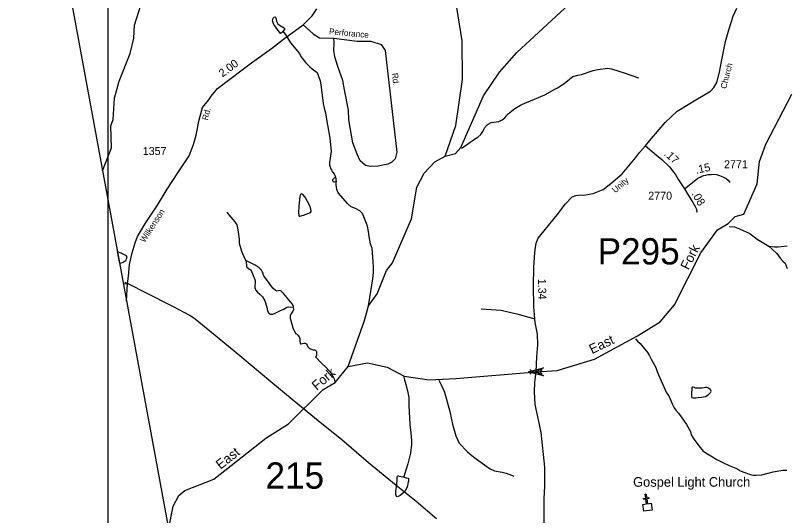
# Model space of a CAD drawing. Extents: x 1473865 to 1648260, y 639067 to 773536.
# Drawn here: x 1480094 to 1492117, y 657739 to 665545 of the extents above; entities that cross this region are included whole.
import ezdxf

# ---------------------------------------------------------------- set-up
doc = ezdxf.new("R2010")
doc.units = 0
for name, color, linetype in [('Exist Boundary Political CountyLine', 7, 'Continuous'), ('Exist Cultural Church CELL', 7, 'Continuous'), ('Exist Cultural Church Label', 7, 'Continuous'), ('Exist Hydrographic Creek Single Shore', 7, 'Continuous'), ('Exist Hydrographic Creek Single Shore Label', 7, 'Continuous'), ('Exist Hydrographic Misc Water Feature', 7, 'Continuous'), ('Exist Road Non-System Type 51', 7, 'Continuous'), ('Exist Road Non-System Type 51 Label', 7, 'Continuous'), ('Exist Road Secondary Mileage Hundredths English Label', 7, 'Continuous'), ('Exist Road Secondary Structure Pipe Attributed CELL', 7, 'Continuous'), ('Exist Road Secondary Structure Pipe CELL', 7, 'Continuous'), ('Exist Road Secondary Structure Pipe Number Label', 7, 'Continuous'), ('Exist Road Secondary Structure Standard Bridge Number Label', 7, 'Continuous'), ('Exist Road Secondary Type 51 Attributed', 7, 'Continuous'), ('Exist Road Secondary Type 51 Label', 7, 'Continuous'), ('Exist Road Secondary Type 51 Number Label', 7, 'Continuous'), ('Exist Utilities Electrical Transmission Line', 7, 'Continuous'), ('Map Preparation Inset Cut Line', 7, 'Continuous')]:
    doc.layers.add(name, color=color, linetype=linetype)

msp = doc.modelspace()

# ---------------------------------------------------------------- linework, layer by layer
at = {"layer": 'Exist Boundary Political CountyLine'}
msp.add_lwpolyline([(1493930, 769716), (1473865, 704260), (1482487, 657504)], dxfattribs=at)
at = {"layer": 'Exist Cultural Church CELL'}
msp.add_lwpolyline([(1489890, 657912), (1489946, 657921), (1489935, 657996), (1489903, 657991), (1489901, 658007), (1489933, 658012), (1489924, 658071), (1489940, 658074), (1489948, 658014), (1489980, 658019), (1489982, 658003), (1489951, 657998), (1489962, 657923), (1490019, 657931), (1490035, 657826), (1489906, 657807)], close=True, dxfattribs=at)
at = {"layer": 'Exist Hydrographic Creek Single Shore'}
for points in [[(1486803, 663350), (1486962, 663389), (1487047, 663486), (1487403, 664289), (1487651, 664659), (1487923, 664965), (1488804, 665781)], [(1485289, 660065), (1485590, 660124), (1485897, 660053), (1486161, 659913), (1486552, 659859), (1486969, 659877), (1488226, 659982), (1488553, 660005), (1489133, 660178), (1489807, 660545), (1490161, 660764), (1490382, 661029), (1490796, 661838), (1491052, 662200), (1491221, 662299), (1491331, 662405), (1491465, 662445), (1491673, 662917), (1491712, 663264), (1491809, 663538), (1492214, 664314)], [(1485289, 660065), (1485543, 660785), (1485605, 661010), (1485741, 661198), (1485889, 661563), (1485983, 661686), (1486278, 662372), (1486362, 662863), (1486474, 663081), (1486643, 663261), (1486803, 663350)], [(1482486, 657518), (1482559, 657884), (1482645, 658050), (1482738, 658130), (1483191, 658308), (1484002, 658945), (1484356, 659171), (1484899, 659705), (1485086, 659814), (1485289, 660065)]]:
    msp.add_lwpolyline(points, dxfattribs=at)
at = {"layer": 'Exist Hydrographic Misc Water Feature'}
for p, q in [((1485090, 663028), (1485100, 662947)), ((1481684, 661860), (1481718, 661675))]:
    msp.add_line(p, q, dxfattribs=at)
for points in [[(1486803, 663350), (1486970, 663829), (1487074, 664546), (1487067, 665146), (1486962, 665805), (1486914, 665957), (1486769, 666226), (1486723, 666486), (1486688, 666861), (1486590, 667470), (1486531, 667905), (1486404, 668298), (1486399, 668515), (1486320, 668785), (1486280, 668852), (1486273, 668934), (1485914, 669375), (1485906, 669434), (1485490, 669925), (1485226, 670111), (1485013, 670309)], [(1481452, 663118), (1481595, 663478), (1481584, 663819), (1481619, 663920), (1481641, 664255), (1481713, 664519), (1481887, 664949), (1481941, 665191), (1481953, 665391), (1482050, 665704), (1482088, 665995), (1482352, 666834), (1482595, 667856), (1482819, 668295), (1483099, 668588), (1483151, 668688), (1483294, 668794), (1483428, 668834)], [(1484270, 665291), (1484234, 665264), (1484228, 665266), (1484144, 665382), (1484128, 665404), (1484117, 665428), (1484109, 665458), (1484110, 665480), (1484120, 665504), (1484132, 665520), (1484142, 665524), (1484154, 665517), (1484160, 665509), (1484169, 665455), (1484190, 665415), (1484214, 665392), (1484267, 665361), (1484275, 665361), (1484299, 665343), (1484270, 665291)], [(1484270, 665291), (1484274, 665291), (1484280, 665285), (1484309, 665245), (1484387, 665119), (1484527, 664952), (1484551, 664902), (1484627, 664807), (1484692, 664742), (1484726, 664713), (1484803, 664656), (1484852, 664523), (1484863, 664467), (1484898, 664168), (1484913, 664098), (1484935, 664025), (1484960, 663857), (1484964, 663835), (1485000, 663629), (1485025, 663424), (1485010, 663318), (1485002, 663280), (1484997, 663255), (1484996, 663231), (1484999, 663206), (1485005, 663184), (1485014, 663156), (1485026, 663133), (1485036, 663115), (1485050, 663098), (1485068, 663072), (1485082, 663047), (1485090, 663028)], [(1487057, 663474), (1487117, 663511), (1487174, 663550), (1487263, 663612), (1487312, 663647), (1487361, 663688), (1487393, 663735), (1487418, 663791), (1487459, 663838), (1487474, 663850), (1487522, 663875), (1487640, 663891), (1487693, 663916), (1487733, 663949), (1487787, 664010), (1487888, 664090), (1487977, 664142), (1488009, 664158), (1488198, 664236), (1488360, 664305), (1488517, 664394), (1488554, 664415), (1488659, 664481), (1488742, 664550), (1488797, 664589), (1488873, 664611), (1488932, 664623), (1489114, 664683), (1489187, 664699), (1489336, 664722), (1489399, 664709), (1489613, 664641), (1489820, 664571)], [(1485100, 662947), (1485093, 662945), (1485072, 662940), (1485062, 662941), (1485053, 662951), (1485050, 662961), (1485049, 662974), (1485051, 662984), (1485059, 662994), (1485084, 663022), (1485090, 663028)], [(1485605, 661010), (1485672, 661433), (1485684, 661533), (1485683, 661609), (1485677, 661705), (1485661, 661905), (1485638, 661982), (1485616, 662094), (1485606, 662170), (1485591, 662254), (1485576, 662299), (1485511, 662452), (1485471, 662494), (1485402, 662534), (1485337, 662557), (1485281, 662606), (1485133, 662777), (1485110, 662827), (1485101, 662899), (1485100, 662947)], [(1484522, 662619), (1484519, 662567), (1484514, 662466), (1484516, 662429), (1484526, 662414), (1484534, 662411), (1484589, 662428), (1484702, 662470), (1484710, 662482), (1484708, 662523), (1484690, 662574), (1484615, 662708), (1484588, 662747), (1484568, 662757), (1484553, 662758), (1484543, 662752), (1484538, 662742), (1484534, 662720), (1484522, 662619)], [(1483396, 662473), (1483425, 662431), (1483521, 662325), (1483548, 662277), (1483566, 662196), (1483588, 662052), (1483587, 661992)], [(1491234, 662252), (1491318, 662243), (1491397, 662213), (1491557, 662139), (1491676, 662055), (1491805, 661974), (1491854, 661941)], [(1483587, 661992), (1483621, 661865), (1483675, 661748), (1483694, 661711)], [(1491854, 661941), (1491944, 661931), (1492000, 661934), (1492144, 661951)], [(1491854, 661941), (1491915, 661892), (1491978, 661830), (1492033, 661757), (1492076, 661709), (1492111, 661676), (1492142, 661596)], [(1481684, 661860), (1481740, 661839), (1481772, 661826), (1481822, 661800), (1481831, 661761), (1481820, 661730), (1481812, 661716), (1481790, 661698), (1481758, 661683), (1481725, 661675), (1481718, 661674)], [(1484427, 660991), (1484434, 660992), (1484437, 661009), (1484415, 661043), (1484286, 661198), (1484250, 661235), (1484236, 661247), (1484214, 661250), (1484182, 661242), (1484152, 661254), (1484113, 661289), (1483987, 661460), (1483971, 661483), (1483960, 661503), (1483960, 661523), (1483952, 661540), (1483933, 661568), (1483897, 661603), (1483869, 661626), (1483836, 661649), (1483764, 661684), (1483713, 661708), (1483694, 661711)], [(1483694, 661711), (1483703, 661632), (1483709, 661615), (1483725, 661598), (1483750, 661583), (1483767, 661575), (1483805, 661487), (1483829, 661421), (1483834, 661396), (1483836, 661379), (1483832, 661326), (1483829, 661300), (1483834, 661283), (1483842, 661263), (1483875, 661226), (1483908, 661194), (1483950, 661154), (1483988, 661091), (1484017, 660990), (1484030, 660933), (1484052, 660896), (1484077, 660884), (1484110, 660881), (1484147, 660897), (1484221, 660932), (1484284, 660961), (1484321, 660986), (1484352, 660996), (1484427, 660991)], [(1484427, 660991), (1484436, 660969), (1484436, 660952), (1484424, 660930), (1484395, 660880), (1484383, 660855), (1484382, 660835), (1484385, 660818), (1484424, 660671), (1484467, 660583), (1484481, 660574), (1484503, 660554), (1484525, 660526), (1484533, 660497), (1484535, 660466), (1484540, 660432), (1484546, 660421), (1484557, 660418), (1484574, 660423), (1484599, 660431), (1484625, 660428), (1484633, 660419), (1484647, 660396), (1484660, 660374), (1484682, 660351), (1484710, 660336), (1484741, 660327), (1484761, 660326), (1484780, 660320), (1484788, 660312), (1484794, 660292), (1484796, 660264), (1484793, 660241), (1484782, 660215)], [(1489773, 660497), (1489806, 660460), (1489845, 660423), (1489890, 660375), (1489951, 660298), (1489986, 660241), (1490021, 660180), (1490090, 660051), (1490113, 659987), (1490132, 659938), (1490259, 659656), (1490293, 659610), (1490344, 659483), (1490379, 659418), (1490402, 659386), (1490447, 659337), (1490488, 659280), (1490570, 659159), (1490632, 659050), (1490645, 658999), (1490671, 658957), (1490690, 658925), (1490762, 658827), (1490833, 658746), (1491044, 658616), (1491147, 658564), (1491235, 658523), (1491338, 658479), (1491385, 658454), (1491389, 658448), (1491449, 658423), (1491572, 658380), (1491612, 658372), (1491652, 658369), (1491748, 658377), (1491844, 658399), (1491923, 658422), (1492074, 658448), (1492139, 658450)], [(1485086, 659814), (1485080, 659857), (1485066, 659890), (1485030, 659954), (1484943, 660052), (1484873, 660117), (1484785, 660209), (1484782, 660215)], [(1486161, 659913), (1486156, 659897), (1486168, 659857), (1486190, 659785), (1486217, 659688), (1486235, 659584), (1486238, 659552), (1486235, 659457), (1486251, 659160), (1486265, 659032), (1486276, 658916), (1486277, 658846), (1486259, 658712), (1486246, 658648), (1486218, 658545), (1486190, 658449), (1486156, 658346)], [(1486703, 659853), (1486742, 659778), (1486773, 659714), (1486792, 659665), (1486875, 659364), (1486904, 659239), (1486917, 659167), (1486968, 658982), (1487022, 658870), (1487153, 658735), (1487218, 658678), (1487289, 658625), (1487451, 658506), (1487506, 658469), (1487574, 658435), (1487693, 658417), (1487757, 658400), (1487836, 658371), (1487876, 658354)], [(1490751, 659583), (1490806, 659587), (1490865, 659598), (1490908, 659622), (1490945, 659661), (1490956, 659681), (1490951, 659695), (1490940, 659709), (1490912, 659727), (1490888, 659736), (1490867, 659737), (1490847, 659734), (1490814, 659729), (1490773, 659725), (1490743, 659725), (1490719, 659726), (1490707, 659730), (1490696, 659738), (1490675, 659741), (1490661, 659741), (1490656, 659735), (1490652, 659706), (1490648, 659660), (1490647, 659615), (1490647, 659590), (1490655, 659581), (1490677, 659578), (1490718, 659578), (1490751, 659583)], [(1486156, 658346), (1486148, 658338), (1486140, 658338), (1486112, 658343), (1486088, 658347), (1486081, 658352), (1486065, 658352), (1486056, 658348), (1486050, 658340), (1486048, 658330), (1486044, 658199)], [(1486156, 658346), (1486162, 658336), (1486180, 658334), (1486188, 658330), (1486204, 658329), (1486228, 658321), (1486231, 658273), (1486227, 658265), (1486222, 658233)], [(1486222, 658233), (1486214, 658204), (1486203, 658172), (1486184, 658135), (1486162, 658106), (1486129, 658076), (1486098, 658051), (1486070, 658035), (1486056, 658033), (1486044, 658038), (1486037, 658051), (1486034, 658067), (1486034, 658085), (1486034, 658107), (1486044, 658199)]]:
    msp.add_lwpolyline(points, dxfattribs=at)
at = {"layer": 'Exist Road Non-System Type 51'}
msp.add_line((1481841, 661357), (1481778, 661351), dxfattribs=at)
for points in [[(1484588, 665399), (1484741, 665258), (1484841, 665197), (1485064, 665189)], [(1485064, 665189), (1485430, 665145), (1485640, 665141), (1485805, 665092), (1485867, 664996), (1485923, 664499), (1486050, 663409), (1486023, 663309), (1485971, 663256), (1485906, 663221), (1485757, 663191), (1485635, 663186), (1485557, 663204), (1485474, 663274), (1485430, 663379), (1485360, 663558), (1485299, 663916), (1485295, 664064), (1485229, 664383), (1485203, 664527), (1485125, 664750), (1485081, 664900), (1485064, 665005), (1485072, 665119), (1485064, 665189)], [(1487363, 660966), (1487679, 660945), (1487809, 660916), (1487920, 660889), (1488200, 660812)]]:
    msp.add_lwpolyline(points, dxfattribs=at)
at = {"layer": 'Exist Road Secondary Structure Pipe Attributed CELL'}
msp.add_lwpolyline([(1488339, 659919), (1488104, 659982), (1488339, 660045), (1488226, 659982)], close=True, dxfattribs=at)
at = {"layer": 'Exist Road Secondary Structure Pipe CELL'}
for p, q in [((1488124, 660021), (1488159, 659984)), ((1488315, 660021), (1488280, 659984)), ((1488124, 659947), (1488159, 659984)), ((1488159, 659984), (1488280, 659984)), ((1488315, 659947), (1488280, 659984))]:
    msp.add_line(p, q, dxfattribs=at)
at = {"layer": 'Exist Road Secondary Type 51 Attributed'}
for points in [[(1481827, 661085), (1481841, 661357), (1481858, 661474), (1481877, 661656), (1481918, 661840), (1481962, 661994), (1482002, 662097), (1482127, 662301), (1482310, 662584), (1482464, 662833), (1482630, 663089), (1482808, 663352), (1482873, 663528), (1482915, 663678), (1482961, 663915), (1483013, 664107), (1483111, 664227), (1483150, 664283), (1483247, 664406), (1483633, 664694), (1483777, 664806), (1484091, 665029), (1484279, 665173), (1484588, 665399), (1484724, 665539), (1484798, 665648)], [(1489928, 663512), (1489991, 663586), (1490235, 663871), (1490423, 664049), (1490595, 664154), (1490718, 664226), (1490943, 664364), (1490996, 664422), (1491044, 664499), (1491083, 664661), (1491115, 664825), (1491181, 665136), (1491232, 665322), (1491300, 665533), (1491358, 665659)], [(1488347, 657599), (1488347, 657750), (1488349, 657999), (1488361, 658199), (1488357, 658493), (1488303, 659037), (1488262, 659234), (1488209, 659472), (1488196, 659670), (1488202, 659822), (1488226, 659982), (1488235, 660219), (1488249, 660405), (1488244, 660571), (1488206, 660750), (1488200, 660812), (1488188, 660998), (1488181, 661322), (1488187, 661610), (1488203, 661844), (1488215, 661923), (1488226, 661990), (1488257, 662067), (1488302, 662125), (1488549, 662433), (1488683, 662602), (1488787, 662716), (1488844, 662732), (1488886, 662737), (1488998, 662745), (1489115, 662766), (1489269, 662829), (1489391, 662924), (1489565, 663075), (1489773, 663322), (1489838, 663407), (1489928, 663512)], [(1489928, 663512), (1490034, 663420), (1490129, 663344), (1490183, 663295), (1490223, 663260), (1490267, 663219), (1490308, 663179), (1490338, 663142), (1490373, 663095), (1490402, 663051), (1490446, 662978), (1490538, 662837)], [(1490538, 662837), (1490663, 662938), (1490745, 663005), (1490782, 663023), (1490811, 663038), (1490842, 663047), (1490872, 663053), (1490909, 663060), (1490953, 663064), (1490995, 663065), (1491041, 663060), (1491085, 663049), (1491136, 663027), (1491188, 662998), (1491225, 662966), (1491240, 662947), (1491244, 662939)], [(1490538, 662837), (1490592, 662749), (1490625, 662692), (1490667, 662627), (1490690, 662587), (1490709, 662554), (1490720, 662532), (1490728, 662508), (1490730, 662486), (1490729, 662469)]]:
    msp.add_lwpolyline(points, dxfattribs=at)
at = {"layer": 'Exist Utilities Electrical Transmission Line'}
msp.add_lwpolyline([(1486667, 657687), (1486348, 657958), (1486038, 658207), (1485606, 658564), (1485190, 658919), (1484818, 659217), (1484445, 659523), (1484080, 659827), (1483597, 660234), (1483188, 660572), (1482898, 660803), (1482815, 660862), (1482563, 660995), (1482117, 661222), (1481884, 661338), (1481806, 661379)], dxfattribs=at)
at = {"layer": 'Map Preparation Inset Cut Line'}
msp.add_lwpolyline([(1481538, 640573), (1544131, 640573), (1544131, 678674), (1481538, 678674), (1481538, 640573)], dxfattribs=at)

# ---------------------------------------------------------------- texts
at = {"layer": 'Exist Cultural Church Label'}
msp.add_text('Gospel Light Church', height=150, dxfattribs=at).set_placement((1489737, 658189))
at = {"layer": 'Exist Hydrographic Creek Single Shore Label'}
for s, rotation, p in [('Fork', 62.9002, (1490600, 661563)), ('East', 25.6959, (1489095, 660257)), ('Fork', 40.1999, (1484798, 659684)), ('East', 38.1415, (1483295, 658453))]:
    msp.add_text(s, height=150, rotation=rotation, dxfattribs=at).set_placement(p)
at = {"layer": 'Exist Road Non-System Type 51 Label'}
for s, rotation, p in [('Perforance', 354.829, (1484987, 665249)), ('Rd.', 276.8707, (1485970, 664641))]:
    msp.add_text(s, height=95, rotation=rotation, dxfattribs=at).set_placement(p)
at = {"layer": 'Exist Road Secondary Mileage Hundredths English Label'}
for s, rotation, p in [('2.00', 36.9055, (1483327, 664574)), ('.17', 317.3098, (1490211, 663372)), ('.15', 12.0875, (1490724, 663072)), ('.08', 300.1905, (1490647, 662760)), ('1.34', 271.1866, (1488252, 661434))]:
    msp.add_text(s, height=125, rotation=rotation, dxfattribs=at).set_placement(p)
at = {"layer": 'Exist Road Secondary Structure Pipe Number Label'}
msp.add_text('P295', height=410.1, dxfattribs=at).set_placement((1489183, 661658))
at = {"layer": 'Exist Road Secondary Structure Standard Bridge Number Label'}
msp.add_text('215', height=410.1, dxfattribs=at).set_placement((1483998, 658159))
at = {"layer": 'Exist Road Secondary Type 51 Label'}
for s, rotation, p in [('Church', 75.4241, (1491189, 664392)), ('Rd.', 76.8767, (1483099, 663901)), ('Unity', 40.8915, (1489458, 662767)), ('Wilkenson', 57.1572, (1482112, 661992))]:
    msp.add_text(s, height=95, rotation=rotation, dxfattribs=at).set_placement(p)
at = {"layer": 'Exist Road Secondary Type 51 Number Label'}
for s, p in [('1357', (1482081, 663366)), ('2771', (1491156, 663159)), ('2770', (1489973, 662669))]:
    msp.add_text(s, height=125, dxfattribs=at).set_placement(p)

doc.saveas('drawing.dxf')
